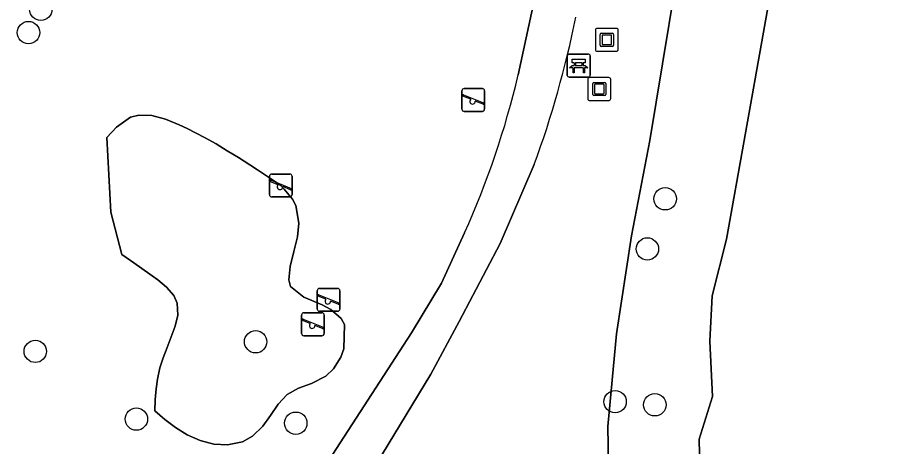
# Model space of a CAD drawing. Extents: x 160203 to 161530, y 379528 to 381797.
# Drawn here: x 161215.39 to 161253.1, y 381486.62 to 381505.38 of the extents above; entities that cross this region are included whole.
import ezdxf

# ---------------------------------------------------------------- set-up
doc = ezdxf.new("R2010")
doc.units = 0
for name, color, linetype in [('IMGEO_Bank', 7, 'Continuous'), ('IMGEO_Boom', 7, 'Continuous'), ('IMGEO_Erf', 7, 'Continuous'), ('IMGEO_Groenvoorziening', 7, 'Continuous'), ('IMGEO_Kunstobject', 7, 'Continuous'), ('IMGEO_Oever', 7, 'Continuous'), ('IMGEO_Speelvoorziening', 7, 'Continuous'), ('IMGEO_Terreindeel_zand', 7, 'Continuous'), ('IMGEO_Voetpad_halfverhard', 7, 'Continuous'), ('IMGEO_Waterloop', 7, 'Continuous')]:
    doc.layers.add(name, color=color, linetype=linetype)

msp = doc.modelspace()

# ---------------------------------------------------------------- linework, layer by layer
at = {"layer": 'IMGEO_Bank'}
for p, q in [((161239.382, 381502.845), (161239.382, 381503.686)), ((161239.382, 381503.686), (161239.382, 381502.845)), ((161239.457, 381503.77), (161240.298, 381503.77)), ((161240.298, 381503.77), (161239.457, 381503.77)), ((161240.382, 381503.695), (161240.382, 381502.854)), ((161240.382, 381502.854), (161240.382, 381503.695)), ((161240.079, 381503.168), (161239.686, 381503.168)), ((161239.691, 381503.276), (161239.691, 381503.382)), ((161239.735, 381503.382), (161239.735, 381503.276)), ((161240.023, 381503.388), (161239.741, 381503.388)), ((161239.741, 381503.27), (161240.023, 381503.27)), ((161240.029, 381503.276), (161240.029, 381503.382)), ((161240.073, 381503.382), (161240.073, 381503.276)), ((161240.307, 381502.77), (161239.466, 381502.77)), ((161239.466, 381502.77), (161240.307, 381502.77))]:
    msp.add_line(p, q, dxfattribs=at)
for points in [[(161239.685, 381503.388), (161239.599, 381503.388), (161239.599, 381503.549), (161240.162, 381503.549), (161240.162, 381503.388), (161240.079, 381503.388)], [(161239.629, 381503.168), (161239.487, 381503.168), (161239.599, 381503.27), (161239.685, 381503.27)], [(161239.679, 381503.161), (161239.679, 381502.954), (161239.636, 381502.954), (161239.636, 381503.161)], [(161240.079, 381503.27), (161240.162, 381503.27), (161240.274, 381503.168), (161240.135, 381503.168)], [(161240.129, 381503.161), (161240.129, 381502.954), (161240.085, 381502.954), (161240.085, 381503.161)]]:
    msp.add_lwpolyline(points, dxfattribs=at)
for centre, radius, start, end in [((161239.46, 381503.692), 0.0779, 92.4484, 184.2845), ((161239.46, 381503.692), 0.0779, 92.4484, 184.2845), ((161240.304, 381503.692), 0.0779, 2.4484, 94.2845), ((161240.304, 381503.692), 0.0779, 2.4484, 94.2845), ((161239.629, 381503.161), 0.00671, 2.8957, 87.1043), ((161239.686, 381503.161), 0.00671, 92.8957, 177.1043), ((161239.684, 381503.381), 0.00671, 2.8957, 87.1043), ((161239.684, 381503.277), 0.00671, 272.8957, 357.1043), ((161239.741, 381503.381), 0.00671, 92.8957, 177.1043), ((161239.741, 381503.277), 0.00671, 182.8957, 267.1043), ((161240.023, 381503.381), 0.00671, 2.8957, 87.1043), ((161240.023, 381503.277), 0.00671, 272.8957, 357.1043), ((161240.08, 381503.381), 0.00671, 92.8957, 177.1043), ((161240.08, 381503.277), 0.00671, 182.8957, 267.1043), ((161240.078, 381503.161), 0.00671, 2.8957, 87.1043), ((161240.135, 381503.161), 0.00671, 92.8957, 177.1043), ((161239.46, 381502.848), 0.0779, 182.4484, 274.2845), ((161239.46, 381502.848), 0.0779, 182.4484, 274.2845), ((161240.304, 381502.848), 0.0779, 272.4484, 4.2845), ((161240.304, 381502.848), 0.0779, 272.4484, 4.2845)]:
    msp.add_arc(centre, radius, start, end, dxfattribs=at)
at = {"layer": 'IMGEO_Boom'}
for centre in [(161216.415, 381505.728), (161215.881, 381504.711), (161243.655, 381497.455), (161242.876, 381495.262), (161225.789, 381491.21), (161216.178, 381490.79), (161241.47, 381488.592), (161243.203, 381488.458), (161220.586, 381487.832), (161227.539, 381487.652)]:
    msp.add_circle(centre, 0.489, dxfattribs=at)
at = {"layer": 'IMGEO_Erf'}
for points in [[(161237.241, 381502.865), (161237.939, 381506.107)], [(161228.619, 381485.465), (161232.589, 381491.606), (161233.892, 381493.762), (161234.9, 381495.964)]]:
    msp.add_lwpolyline(points, dxfattribs=at)
msp.add_lwpolyline([(161223.557, 381500.131), (161224.063, 381499.847), (161224.554, 381499.555), (161225.04, 381499.254), (161225.534, 381498.939), (161225.87, 381498.723), (161226.563, 381498.256), (161226.886, 381498.036), (161227.034, 381497.869), (161227.404, 381497.434), (161227.549, 381497.163), (161227.678, 381496.386), (161227.61, 381495.785), (161227.461, 381495.147), (161227.293, 381494.503), (161227.233, 381493.916), (161227.314, 381493.616), (161227.889, 381493.163), (161228.698, 381492.821), (161229.074, 381492.62), (161229.521, 381492.23), (161229.671, 381491.967), (161229.641, 381490.907), (161229.502, 381490.532), (161229.19, 381490.024), (161228.846, 381489.7), (161228.221, 381489.389), (161227.66, 381489.176), (161227.167, 381488.906), (161226.768, 381488.484), (161226.438, 381487.989), (161226.106, 381487.522), (161225.652, 381487.088), (161225.223, 381486.845), (161224.566, 381486.703), (161223.964, 381486.739), (161223.366, 381486.894), (161222.807, 381487.139), (161222.296, 381487.457), (161221.834, 381487.817), (161221.394, 381488.199), (161221.41, 381488.678), (161221.443, 381489.152), (161221.501, 381489.577), (161221.617, 381490.064), (161221.76, 381490.507), (161221.926, 381490.954), (161222.111, 381491.429), (161222.277, 381491.891), (161222.39, 381492.368), (161222.369, 381492.888), (161222.214, 381493.226), (161221.904, 381493.587), (161221.517, 381493.912), (161221.28, 381494.088), (161220.716, 381494.488), (161220.33, 381494.754), (161219.95, 381495.013), (161219.479, 381496.868), (161219.302, 381500.136), (161219.725, 381500.589), (161220.333, 381501.019), (161220.694, 381501.111), (161221.262, 381501.09), (161221.857, 381500.931), (161222.453, 381500.687), (161222.807, 381500.519)], close=True, dxfattribs=at)
msp.add_arc((161200.376, 381511.523), 37.868, 335.7403, 346.7832, dxfattribs=at)
at = {"layer": 'IMGEO_Groenvoorziening'}
for points in [[(161241.669, 381477.972), (161241.479, 381480.337), (161241.215, 381484.157), (161241.154, 381487.512), (161241.535, 381491.561), (161242.183, 381495.839), (161242.989, 381500), (161246.33, 381520.277), (161246.842, 381523.523), (161247.568, 381527.981), (161246.671, 381527.529), (161245.729, 381522.1), (161243.883, 381517.494), (161242.611, 381514.253)], [(161237.943, 381498.945), (161236.454, 381495.503), (161234.671, 381492.091), (161233.43, 381489.795), (161230.495, 381484.939)]]:
    msp.add_lwpolyline(points, dxfattribs=at)
msp.add_arc((161194.844, 381514.572), 45.844, 340.0705, 348.4365, dxfattribs=at)
at = {"layer": 'IMGEO_Kunstobject'}
for p, q in [((161240.609, 381504.813), (161240.609, 381503.972)), ((161240.609, 381504.813), (161240.609, 381503.972)), ((161241.525, 381504.897), (161240.684, 381504.897)), ((161241.525, 381504.897), (161240.684, 381504.897)), ((161240.873, 381504.685), (161241.347, 381504.685)), ((161241.609, 381503.981), (161241.609, 381504.822)), ((161241.609, 381503.981), (161241.609, 381504.822)), ((161240.823, 381504.161), (161240.823, 381504.635)), ((161240.903, 381504.585), (161240.903, 381504.211)), ((161241.297, 381504.605), (161240.923, 381504.605)), ((161241.317, 381504.211), (161241.317, 381504.585)), ((161241.397, 381504.635), (161241.397, 381504.161)), ((161241.347, 381504.111), (161240.873, 381504.111)), ((161240.923, 381504.191), (161241.297, 381504.191)), ((161240.693, 381503.897), (161241.534, 381503.897)), ((161240.693, 381503.897), (161241.534, 381503.897)), ((161240.278, 381502.663), (161240.278, 381501.822)), ((161240.278, 381502.663), (161240.278, 381501.822)), ((161241.194, 381502.747), (161240.353, 381502.747)), ((161241.194, 381502.747), (161240.353, 381502.747)), ((161240.492, 381502.011), (161240.492, 381502.485)), ((161240.542, 381502.535), (161241.016, 381502.535)), ((161240.572, 381502.435), (161240.572, 381502.061)), ((161240.966, 381502.455), (161240.592, 381502.455)), ((161240.986, 381502.061), (161240.986, 381502.435)), ((161241.066, 381502.485), (161241.066, 381502.011)), ((161241.278, 381501.831), (161241.278, 381502.672)), ((161241.278, 381501.831), (161241.278, 381502.672)), ((161240.592, 381502.041), (161240.966, 381502.041)), ((161240.362, 381501.747), (161241.203, 381501.747)), ((161240.362, 381501.747), (161241.203, 381501.747)), ((161241.016, 381501.961), (161240.542, 381501.961))]:
    msp.add_line(p, q, dxfattribs=at)
for centre, radius, start, end in [((161240.687, 381504.819), 0.0779, 92.4484, 184.2845), ((161240.687, 381504.819), 0.0779, 92.4484, 184.2845), ((161240.873, 381504.635), 0.05, 90, 180), ((161241.347, 381504.635), 0.05, 360, 90), ((161241.531, 381504.819), 0.0779, 2.4484, 94.2845), ((161241.531, 381504.819), 0.0779, 2.4484, 94.2845), ((161240.923, 381504.585), 0.02, 90, 180), ((161241.297, 381504.585), 0.02, 360, 90), ((161240.687, 381503.975), 0.0779, 182.4484, 274.2845), ((161240.687, 381503.975), 0.0779, 182.4484, 274.2845), ((161240.873, 381504.161), 0.05, 180, 270), ((161240.923, 381504.211), 0.02, 180, 270), ((161241.297, 381504.211), 0.02, 270, 0), ((161241.347, 381504.161), 0.05, 270, 0), ((161241.531, 381503.975), 0.0779, 272.4484, 4.2845), ((161241.531, 381503.975), 0.0779, 272.4484, 4.2845), ((161240.356, 381502.669), 0.0779, 92.4484, 184.2845), ((161240.356, 381502.669), 0.0779, 92.4484, 184.2845), ((161240.542, 381502.485), 0.05, 90, 180), ((161240.592, 381502.435), 0.02, 90, 180), ((161240.966, 381502.435), 0.02, 360, 90), ((161241.016, 381502.485), 0.05, 360, 90), ((161241.2, 381502.669), 0.0779, 2.4484, 94.2845), ((161241.2, 381502.669), 0.0779, 2.4484, 94.2845), ((161240.592, 381502.061), 0.02, 180, 270), ((161240.966, 381502.061), 0.02, 270, 0), ((161240.356, 381501.825), 0.0779, 182.4484, 274.2845), ((161240.356, 381501.825), 0.0779, 182.4484, 274.2845), ((161240.542, 381502.011), 0.05, 180, 270), ((161241.016, 381502.011), 0.05, 270, 0), ((161241.2, 381501.825), 0.0779, 272.4484, 4.2845), ((161241.2, 381501.825), 0.0779, 272.4484, 4.2845)]:
    msp.add_arc(centre, radius, start, end, dxfattribs=at)
at = {"layer": 'IMGEO_Oever'}
for points in [[(161256.133, 381450.459), (161250.675, 381459.878), (161249.672, 381462.531), (161248.009, 381469.969), (161245.28, 381480.454), (161245.14, 381486.953), (161245.711, 381488.819), (161245.597, 381491.231), (161245.704, 381493.213), (161246.333, 381495.686), (161247.099, 381500), (161250.64, 381519.933), (161250.972, 381521.806), (161252.368, 381529.663)], [(161247.568, 381527.981), (161246.842, 381523.523), (161246.33, 381520.277), (161242.989, 381500), (161242.183, 381495.839), (161241.535, 381491.561), (161241.154, 381487.512), (161241.215, 381484.157), (161241.479, 381480.337), (161241.669, 381477.972), (161242.716, 381472.152), (161243.49, 381468.776), (161244.393, 381465.694), (161246.993, 381458.38), (161248.694, 381454.902), (161250.332, 381452.25), (161251.542, 381449.834), (161252.633, 381447.657), (161255.32, 381443.249)]]:
    msp.add_lwpolyline(points, dxfattribs=at)
at = {"layer": 'IMGEO_Speelvoorziening'}
for p, q in [((161234.788, 381501.371), (161234.788, 381502.171)), ((161234.788, 381502.171), (161234.788, 381501.371)), ((161234.888, 381502.271), (161235.678, 381502.271)), ((161235.678, 381502.271), (161234.888, 381502.271)), ((161235.778, 381502.171), (161235.778, 381501.371)), ((161235.778, 381501.371), (161235.778, 381502.171)), ((161235.171, 381501.799), (161234.832, 381501.936)), ((161234.857, 381501.996), (161235.733, 381501.643)), ((161235.709, 381501.583), (161235.369, 381501.72)), ((161235.678, 381501.271), (161234.888, 381501.271)), ((161234.888, 381501.271), (161235.678, 381501.271)), ((161226.391, 381497.636), (161226.391, 381498.436)), ((161226.391, 381498.436), (161226.391, 381497.636)), ((161226.46, 381498.261), (161227.336, 381497.908)), ((161226.491, 381498.536), (161227.281, 381498.536)), ((161227.281, 381498.536), (161226.491, 381498.536)), ((161227.381, 381498.436), (161227.381, 381497.636)), ((161227.381, 381497.636), (161227.381, 381498.436)), ((161226.774, 381498.064), (161226.435, 381498.201)), ((161227.312, 381497.848), (161226.972, 381497.985)), ((161227.281, 381497.536), (161226.491, 381497.536)), ((161226.491, 381497.536), (161227.281, 381497.536)), ((161228.473, 381492.639), (161228.473, 381493.439)), ((161228.473, 381493.439), (161228.473, 381492.639)), ((161228.573, 381493.539), (161229.363, 381493.539)), ((161229.363, 381493.539), (161228.573, 381493.539)), ((161229.463, 381493.439), (161229.463, 381492.639)), ((161229.463, 381492.639), (161229.463, 381493.439)), ((161228.856, 381493.067), (161228.517, 381493.204)), ((161228.542, 381493.264), (161229.418, 381492.911)), ((161229.394, 381492.851), (161229.054, 381492.988)), ((161227.791, 381491.574), (161227.791, 381492.374)), ((161227.791, 381492.374), (161227.791, 381491.574)), ((161227.891, 381492.474), (161228.681, 381492.474)), ((161228.681, 381492.474), (161227.891, 381492.474)), ((161229.363, 381492.539), (161228.573, 381492.539)), ((161228.573, 381492.539), (161229.363, 381492.539)), ((161228.781, 381492.374), (161228.781, 381491.574)), ((161228.781, 381491.574), (161228.781, 381492.374)), ((161228.174, 381492.002), (161227.835, 381492.139)), ((161227.86, 381492.199), (161228.736, 381491.846)), ((161228.712, 381491.786), (161228.372, 381491.923)), ((161228.681, 381491.474), (161227.891, 381491.474)), ((161227.891, 381491.474), (161228.681, 381491.474))]:
    msp.add_line(p, q, dxfattribs=at)
for centre, radius, start, end in [((161234.888, 381502.171), 0.1, 90, 180), ((161234.888, 381502.171), 0.1, 90, 180), ((161235.678, 381502.171), 0.1, 0, 90), ((161235.678, 381502.171), 0.1, 360, 90), ((161234.845, 381501.966), 0.0327, 68.078, 248.078), ((161235.25, 381501.709), 0.12, 130.9928, 5.1632), ((161235.721, 381501.613), 0.0327, 248.078, 68.078), ((161234.888, 381501.371), 0.1, 180, 270), ((161234.888, 381501.371), 0.1, 180, 270), ((161235.678, 381501.371), 0.1, 270, 0), ((161235.678, 381501.371), 0.1, 270, 0), ((161226.491, 381498.436), 0.1, 90, 180), ((161226.491, 381498.436), 0.1, 90, 180), ((161226.448, 381498.231), 0.0327, 68.078, 248.078), ((161227.281, 381498.436), 0.1, 0, 90), ((161227.281, 381498.436), 0.1, 360, 90), ((161226.853, 381497.974), 0.12, 130.9928, 5.1632), ((161227.324, 381497.878), 0.0327, 248.078, 68.078), ((161226.491, 381497.636), 0.1, 180, 270), ((161226.491, 381497.636), 0.1, 180, 270), ((161227.281, 381497.636), 0.1, 270, 0), ((161227.281, 381497.636), 0.1, 270, 0), ((161228.573, 381493.439), 0.1, 90, 180), ((161228.573, 381493.439), 0.1, 90, 180), ((161229.363, 381493.439), 0.1, 0, 90), ((161229.363, 381493.439), 0.1, 360, 90), ((161228.53, 381493.234), 0.0327, 68.078, 248.078), ((161228.935, 381492.977), 0.12, 130.9928, 5.1632), ((161228.573, 381492.639), 0.1, 180, 270), ((161228.573, 381492.639), 0.1, 180, 270), ((161229.363, 381492.639), 0.1, 270, 0), ((161229.363, 381492.639), 0.1, 270, 0), ((161229.406, 381492.881), 0.0327, 248.078, 68.078), ((161227.891, 381492.374), 0.1, 90, 180), ((161227.891, 381492.374), 0.1, 90, 180), ((161228.681, 381492.374), 0.1, 0, 90), ((161228.681, 381492.374), 0.1, 360, 90), ((161227.848, 381492.169), 0.0327, 68.078, 248.078), ((161228.253, 381491.912), 0.12, 130.9928, 5.1632), ((161228.724, 381491.816), 0.0327, 248.078, 68.078), ((161227.891, 381491.574), 0.1, 180, 270), ((161227.891, 381491.574), 0.1, 180, 270), ((161228.681, 381491.574), 0.1, 270, 0), ((161228.681, 381491.574), 0.1, 270, 0)]:
    msp.add_arc(centre, radius, start, end, dxfattribs=at)
at = {"layer": 'IMGEO_Terreindeel_zand'}
msp.add_lwpolyline([(161219.302, 381500.136), (161219.479, 381496.868), (161219.95, 381495.013), (161220.33, 381494.754), (161220.716, 381494.488), (161221.28, 381494.088), (161221.517, 381493.912), (161221.904, 381493.587), (161222.214, 381493.226), (161222.369, 381492.888), (161222.39, 381492.368), (161222.277, 381491.891), (161222.111, 381491.429), (161221.926, 381490.954), (161221.76, 381490.507), (161221.617, 381490.064), (161221.501, 381489.577), (161221.443, 381489.152), (161221.41, 381488.678), (161221.394, 381488.199), (161221.834, 381487.817), (161222.296, 381487.457), (161222.807, 381487.139), (161223.366, 381486.894), (161223.964, 381486.739), (161224.566, 381486.703), (161225.223, 381486.845), (161225.652, 381487.088), (161226.106, 381487.522), (161226.438, 381487.989), (161226.768, 381488.484), (161227.167, 381488.906), (161227.66, 381489.176), (161228.221, 381489.389), (161228.846, 381489.7), (161229.19, 381490.024), (161229.502, 381490.532), (161229.641, 381490.907), (161229.671, 381491.967), (161229.521, 381492.23), (161229.074, 381492.62), (161228.698, 381492.821), (161227.889, 381493.163), (161227.314, 381493.616), (161227.233, 381493.916), (161227.293, 381494.503), (161227.461, 381495.147), (161227.61, 381495.785), (161227.678, 381496.386), (161227.549, 381497.163), (161227.404, 381497.434), (161227.034, 381497.869), (161226.886, 381498.036), (161226.563, 381498.256), (161225.87, 381498.723), (161225.534, 381498.939), (161225.04, 381499.254), (161224.554, 381499.555), (161224.063, 381499.847), (161223.557, 381500.131), (161222.807, 381500.519), (161222.453, 381500.687), (161221.857, 381500.931), (161221.262, 381501.09), (161220.694, 381501.111), (161220.333, 381501.019), (161219.725, 381500.589)], close=True, dxfattribs=at)
at = {"layer": 'IMGEO_Voetpad_halfverhard'}
for points in [[(161237.939, 381506.107), (161237.241, 381502.865)], [(161230.495, 381484.939), (161233.43, 381489.795), (161234.671, 381492.091), (161236.454, 381495.503), (161237.943, 381498.945)], [(161234.9, 381495.964), (161233.892, 381493.762), (161232.589, 381491.606), (161228.619, 381485.465)]]:
    msp.add_lwpolyline(points, dxfattribs=at)
for centre, radius, start, end in [((161194.844, 381514.572), 45.844, 340.0705, 348.4365), ((161200.376, 381511.523), 37.868, 335.7403, 346.7832)]:
    msp.add_arc(centre, radius, start, end, dxfattribs=at)
at = {"layer": 'IMGEO_Waterloop'}
msp.add_lwpolyline([(161252.368, 381529.663), (161250.972, 381521.806), (161250.64, 381519.933), (161247.099, 381500), (161246.333, 381495.686), (161245.704, 381493.213), (161245.597, 381491.231), (161245.711, 381488.819), (161245.14, 381486.953), (161245.28, 381480.454), (161248.009, 381469.969), (161249.672, 381462.531), (161250.675, 381459.878), (161256.133, 381450.459)], dxfattribs=at)

doc.saveas('drawing.dxf')
